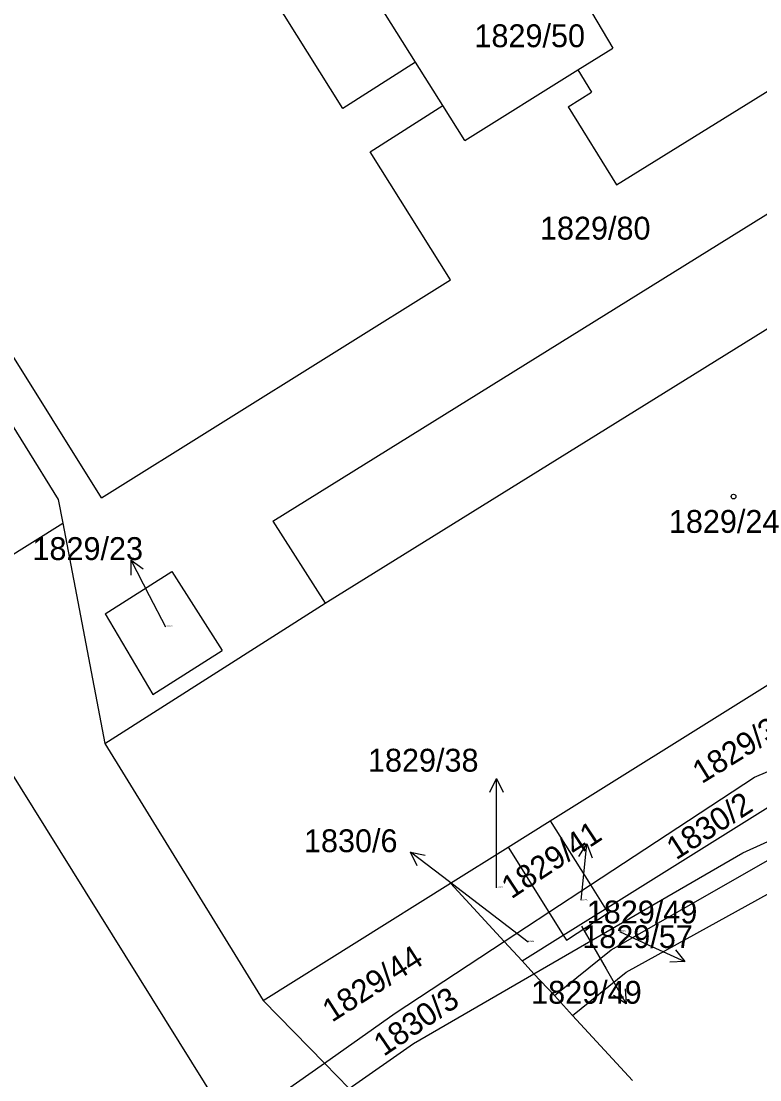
# Model space of a CAD drawing. Extents: x -785744 to -782822, y -1067550 to -1063910.
# Drawn here: x -783782.5 to -783727.7, y -1065154.8 to -1065076.1 of the extents above; entities that cross this region are included whole.
import ezdxf

# ---------------------------------------------------------------- set-up
doc = ezdxf.new("R2010")
doc.units = 0
for name, color, linetype in [('Hranice parcel', 7, 'Continuous'), ('Parcelní čísla', 7, 'Continuous'), ('Pop_ČP_popisy', 7, 'Continuous'), ('Vnitřní kresba', 7, 'Continuous'), ('Značky budov', 7, 'Continuous')]:
    doc.layers.add(name, color=color, linetype=linetype)

msp = doc.modelspace()

# ---------------------------------------------------------------- linework, layer by layer
at = {"layer": 'Hranice parcel'}
for points in [[(-783758.64, -1065082.57), (-783782.83, -1065043.98)], [(-783753.24, -1065079.13), (-783760.18, -1065068.06)], [(-783743.4, -1065069.9), (-783738.57, -1065078.08)], [(-783738.3, -1065088.24), (-783710.42, -1065070.95)], [(-783763.85, -1065113.27), (-783706.78, -1065077.78)], [(-783741.18, -1065079.7), (-783738.57, -1065078.08)], [(-783753.24, -1065079.13), (-783758.64, -1065082.57)], [(-783751.21, -1065082.35), (-783753.24, -1065079.13)], [(-783749.58, -1065084.96), (-783741.18, -1065079.7)], [(-783741.18, -1065079.7), (-783740.15, -1065081.36)], [(-783741.89, -1065082.45), (-783740.15, -1065081.36)], [(-783776.57, -1065111.53), (-783794.93, -1065082.14)], [(-783756.62, -1065085.78), (-783751.21, -1065082.35)], [(-783749.58, -1065084.96), (-783751.21, -1065082.35)], [(-783741.89, -1065082.45), (-783738.3, -1065088.24)], [(-783797.2, -1065083.56), (-783782.26, -1065107.68)], [(-783750.64, -1065095.32), (-783756.62, -1065085.78)], [(-783776.57, -1065111.53), (-783750.64, -1065095.32)], [(-783782.26, -1065107.68), (-783779.79, -1065111.66)], [(-783779.79, -1065111.66), (-783779.45, -1065113.42)], [(-783790.55, -1065120.36), (-783779.45, -1065113.42)], [(-783779.45, -1065113.42), (-783776.33, -1065129.79)], [(-783763.85, -1065113.27), (-783759.96, -1065119.35)], [(-783743.22, -1065135.54), (-783713.05, -1065116.67)], [(-783776.3, -1065120.16), (-783771.34, -1065117.01)], [(-783771.34, -1065117.01), (-783767.61, -1065122.87)], [(-783776.33, -1065129.79), (-783759.96, -1065119.35)], [(-783776.3, -1065120.16), (-783772.76, -1065126.15)], [(-783772.76, -1065126.15), (-783767.61, -1065122.87)], [(-783739.13, -1065142.09), (-783713.76, -1065126.22)], [(-783728.04, -1065132.29), (-783713.76, -1065126.22)], [(-783776.33, -1065129.79), (-783764.55, -1065148.9)], [(-783737.58, -1065146.81), (-783707.51, -1065130.2)], [(-783738.71, -1065145.15), (-783715.18, -1065131.7)], [(-783728.92, -1065137.93), (-783715.18, -1065131.7)], [(-783740.24, -1065140.31), (-783728.04, -1065132.29)], [(-783743.22, -1065135.54), (-783740.24, -1065140.31)], [(-783750.65, -1065140.19), (-783746.36, -1065137.5)], [(-783746.36, -1065137.5), (-783743.33, -1065142.34)], [(-783744.44, -1065146.92), (-783728.92, -1065137.93)], [(-783764.55, -1065148.9), (-783750.65, -1065140.19)], [(-783750.65, -1065140.19), (-783746.65, -1065144.52)], [(-783743.33, -1065142.34), (-783740.24, -1065140.31)], [(-783740.24, -1065140.31), (-783739.13, -1065142.09)], [(-783742.26, -1065144.05), (-783739.13, -1065142.09)], [(-783739.13, -1065142.09), (-783738.93, -1065142.4)], [(-783746.65, -1065144.52), (-783743.33, -1065142.34)], [(-783743.33, -1065142.34), (-783742.26, -1065144.05)], [(-783742.02, -1065144.43), (-783738.93, -1065142.4)], [(-783754.75, -1065149.85), (-783746.65, -1065144.52)], [(-783746.65, -1065144.52), (-783745.32, -1065145.96)], [(-783745.32, -1065145.96), (-783742.26, -1065144.05)], [(-783742.26, -1065144.05), (-783742.02, -1065144.43)], [(-783742.92, -1065148.55), (-783738.71, -1065145.15)], [(-783745.32, -1065145.96), (-783744.44, -1065146.92)], [(-783753.4, -1065152.1), (-783744.44, -1065146.92)], [(-783744.44, -1065146.92), (-783742.92, -1065148.55)], [(-783741.56, -1065150.02), (-783737.58, -1065146.81)], [(-783764.55, -1065148.9), (-783760.01, -1065153.56)], [(-783742.92, -1065148.55), (-783741.56, -1065150.02)], [(-783760.01, -1065153.56), (-783754.75, -1065149.85)], [(-783741.56, -1065150.02), (-783737.1, -1065154.85)], [(-783758.17, -1065155.45), (-783753.4, -1065152.1)], [(-783766.91, -1065158.43), (-783760.01, -1065153.56)], [(-783760.01, -1065153.56), (-783758.17, -1065155.45)]]:
    msp.add_lwpolyline(points, dxfattribs=at)
at = {"layer": 'Pop_ČP_popisy'}
for p, q in [((-783773, -1065118.82), (-783774.374, -1065116.153)), ((-783747.22, -1065135.41), (-783747.22, -1065132.41)), ((-783740.81, -1065140.25), (-783740.503, -1065137.266)), ((-783751.23, -1065139.7), (-783753.616, -1065137.881)), ((-783735.95, -1065144.76), (-783733.224, -1065146.013)), ((-783739.08, -1065146.55), (-783737.585, -1065149.151))]:
    msp.add_line(p, q, dxfattribs=at)
for points in [[(-783774.36, -1065117.271), (-783774.374, -1065116.153), (-783773.471, -1065116.813)], [(-783771.8, -1065121.14), (-783773, -1065118.82)], [(-783747.72, -1065133.41), (-783747.22, -1065132.41), (-783746.72, -1065133.41)], [(-783747.22, -1065140.53), (-783747.22, -1065135.41)], [(-783741.103, -1065138.209), (-783740.503, -1065137.266), (-783740.108, -1065138.312)], [(-783753.124, -1065138.885), (-783753.616, -1065137.881), (-783752.517, -1065138.09)], [(-783744.86, -1065144.56), (-783751.23, -1065139.7)], [(-783740.93, -1065141.45), (-783740.81, -1065140.25)], [(-783740.9, -1065143.39), (-783739.08, -1065146.55)], [(-783738.07, -1065143.78), (-783735.95, -1065144.76)], [(-783733.924, -1065145.141), (-783733.224, -1065146.013), (-783734.342, -1065146.05)], [(-783737.65, -1065148.035), (-783737.585, -1065149.151), (-783738.517, -1065148.533)]]:
    msp.add_lwpolyline(points, dxfattribs=at)
at = {"layer": 'Vnitřní kresba'}
for points in [[(-783759.96, -1065119.35), (-783703.53, -1065084.3)], [(-783790.55, -1065120.36), (-783766.93, -1065158.23)], [(-783746.36, -1065137.5), (-783743.22, -1065135.54)]]:
    msp.add_lwpolyline(points, dxfattribs=at)
at = {"layer": 'Značky budov'}
msp.add_circle((-783729.6, -1065111.43), 0.175, dxfattribs=at)

# ---------------------------------------------------------------- texts
at = {"layer": 'Parcelní čísla'}
for s, height, p in [('1829/50', 1.7, (-783748.86, -1065078.01)), ('1829/80', 1.7, (-783743.99, -1065092.32)), ('1829/24', 1.7, (-783734.41, -1065114.13)), ('1829/23', 0.1, (-783771.8, -1065121.14)), ('1829/38', 0.1, (-783747.22, -1065140.53)), ('1829/41', 0.1, (-783740.93, -1065141.45)), ('1829/49', 1.7, (-783740.51, -1065143.18)), ('1829/57', 0.1, (-783738.07, -1065143.78)), ('1830/6', 0.1, (-783744.86, -1065144.56))]:
    msp.add_text(s, height=height, dxfattribs=at).set_placement(p)
for s, rotation, p in [('1829/36', 31.6755, (-783731.97, -1065132.83)), ('1830/2', 32.79177, (-783733.87, -1065138.5)), ('1829/44', 32.61051, (-783759.45, -1065150.57)), ('1830/3', 34.23744, (-783755.6, -1065153.11))]:
    msp.add_text(s, height=1.7, rotation=rotation, dxfattribs=at).set_placement(p)
at = {"layer": 'Pop_ČP_popisy'}
for s, p in [('1829/23', (-783781.708, -1065116.15)), ('1829/38', (-783756.773, -1065131.89)), ('1830/6', (-783761.529, -1065137.88)), ('1829/57', (-783740.846, -1065145.01)), ('1829/49', (-783744.644, -1065149.15))]:
    msp.add_text(s, height=1.7, dxfattribs=at).set_placement(p)
msp.add_text('1829/41', height=1.7, rotation=33.32799, dxfattribs=at).set_placement((-783746.117, -1065141.398))

doc.saveas('drawing.dxf')
